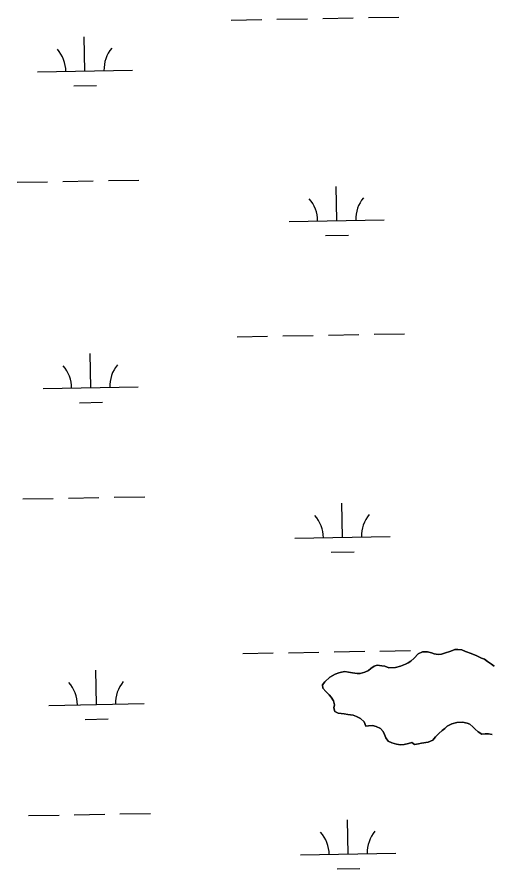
# Model space of a CAD drawing. Extents: x 3925854 to 3964121, y 224593 to 250589.
# Drawn here: x 3959919 to 3960417, y 234754 to 235649 of the extents above; entities that cross this region are included whole.
import ezdxf

# ---------------------------------------------------------------- set-up
doc = ezdxf.new("R2010")
doc.units = 0
doc.layers.add('V-TOPO-SHOR', color=7, linetype='Continuous')
doc.layers.add('V-WETL-SWMP', color=7, linetype='Continuous')

msp = doc.modelspace()

# ---------------------------------------------------------------- linework, layer by layer
at = {"layer": 'V-TOPO-SHOR'}
msp.add_lwpolyline([(3960417.611, 234895.367), (3960413.728, 234896.01), (3960410.136, 234896.051), (3960406.542, 234895.791), (3960402.974, 234897.927), (3960399.716, 234900.956), (3960397.351, 234903.377), (3960394.088, 234906.109), (3960391.106, 234907.038), (3960386.332, 234908.29), (3960380.344, 234908.058), (3960375.234, 234906.32), (3960370.419, 234903.981), (3960367.7, 234901.617), (3960364.984, 234899.553), (3960361.355, 234896.301), (3960358.023, 234892.747), (3960355.289, 234889.186), (3960350.177, 234887.148), (3960343.283, 234886.329), (3960340.281, 234885.465), (3960336.085, 234884.914), (3960333.113, 234886.743), (3960329.511, 234885.887), (3960325.009, 234884.74), (3960321.116, 234884.484), (3960316.932, 234885.131), (3960312.162, 234886.679), (3960308.287, 234888.221), (3960305.934, 234891.838), (3960304.478, 234895.447), (3960303.016, 234898.455), (3960300.355, 234901.478), (3960295.592, 234903.629), (3960291.713, 234904.571), (3960287.817, 234904.315), (3960284.821, 234904.048), (3960283.076, 234908.558), (3960279.226, 234912.193), (3960275.058, 234914.036), (3960271.485, 234915.572), (3960266.104, 234916.232), (3960262.219, 234916.875), (3960255.946, 234917.844), (3960252.373, 234919.38), (3960251.22, 234923.283), (3960251.854, 234926.568), (3960251.005, 234930.769), (3960248.35, 234934.392), (3960246.284, 234936.808), (3960242.733, 234940.439), (3960239.782, 234944.064), (3960239.218, 234947.364), (3960241.649, 234950.628), (3960247.091, 234955.357), (3960252.516, 234958.587), (3960256.422, 234960.039), (3960259.426, 234960.903), (3960262.723, 234961.464), (3960266.606, 234960.823), (3960270.786, 234959.877), (3960275.867, 234959.221), (3960278.864, 234959.486), (3960283.664, 234960.628), (3960287.576, 234962.382), (3960289.992, 234964.45), (3960293.615, 234967.1), (3960296.917, 234967.962), (3960301.699, 234967.309), (3960304.687, 234966.975), (3960309.16, 234965.429), (3960316.047, 234965.65), (3960321.151, 234967.09), (3960326.559, 234969.124), (3960329.271, 234970.59), (3960331.985, 234972.355), (3960335.614, 234975.605), (3960339.853, 234980.048), (3960344.365, 234982.091), (3960349.753, 234982.03), (3960353.632, 234981.09), (3960356.612, 234979.859), (3960360.794, 234979.212), (3960364.392, 234979.771), (3960367.394, 234980.635), (3960374.005, 234982.954), (3960378.212, 234984.404), (3960381.507, 234984.666), (3960385.693, 234984.32), (3960389.564, 234982.479), (3960395.526, 234980.318), (3960401.483, 234977.854), (3960406.245, 234975.407), (3960409.526, 234974.473), (3960412.491, 234972.044), (3960416.95, 234969.3), (3960419.621, 234967.176)], dxfattribs=at)
at = {"layer": 'V-WETL-SWMP'}
for p, q in [((3960143.558, 235645.582), (3960175.553, 235646.164)), ((3960191.55, 235646.455), (3960223.545, 235647.037)), ((3960239.542, 235647.328), (3960271.537, 235647.909)), ((3960287.535, 235648.2), (3960319.529, 235648.782)), ((3959989.914, 235592.038), (3959989.26, 235628.032)), ((3959939.923, 235591.129), (3960039.906, 235592.947)), ((3959978.197, 235576.392), (3960002.193, 235576.828)), ((3959918.617, 235475.291), (3959950.612, 235475.873)), ((3959966.609, 235476.163), (3959998.604, 235476.745)), ((3960014.601, 235477.036), (3960046.596, 235477.618)), ((3960254.25, 235434.956), (3960253.595, 235470.95)), ((3960204.258, 235434.047), (3960304.242, 235435.865)), ((3960242.532, 235419.309), (3960266.528, 235419.746)), ((3960149.606, 235312.962), (3960181.601, 235313.544)), ((3960197.598, 235313.835), (3960229.593, 235314.417)), ((3960245.591, 235314.708), (3960277.585, 235315.289)), ((3960293.583, 235315.58), (3960325.577, 235316.162)), ((3959995.962, 235259.418), (3959995.308, 235295.412)), ((3959945.971, 235258.509), (3960045.954, 235260.327)), ((3959984.245, 235243.772), (3960008.241, 235244.208)), ((3959924.665, 235142.671), (3959956.66, 235143.253)), ((3959972.657, 235143.543), (3960004.652, 235144.125)), ((3960020.649, 235144.416), (3960052.644, 235144.998)), ((3960260.298, 235102.336), (3960259.643, 235138.33)), ((3960210.306, 235101.427), (3960310.29, 235103.245)), ((3960248.58, 235086.689), (3960272.576, 235087.126)), ((3960155.654, 234980.342), (3960187.649, 234980.924)), ((3960203.646, 234981.215), (3960235.641, 234981.797)), ((3960251.639, 234982.088), (3960283.633, 234982.669)), ((3960299.631, 234982.96), (3960331.625, 234983.542)), ((3960339.853, 234980.048), (3960335.613, 234975.606)), ((3960344.365, 234982.092), (3960339.853, 234980.048)), ((3960349.752, 234982.031), (3960344.365, 234982.092)), ((3960353.632, 234981.089), (3960349.752, 234982.031)), ((3960356.611, 234979.859), (3960353.632, 234981.089)), ((3960360.794, 234979.213), (3960356.611, 234979.859)), ((3960364.392, 234979.771), (3960360.794, 234979.213)), ((3960367.395, 234980.635), (3960364.392, 234979.771)), ((3960374.006, 234982.954), (3960367.395, 234980.635)), ((3960378.212, 234984.403), (3960374.006, 234982.954)), ((3960381.507, 234984.665), (3960378.212, 234984.403)), ((3960385.694, 234984.319), (3960381.507, 234984.665)), ((3960389.564, 234982.479), (3960385.694, 234984.319)), ((3960395.525, 234980.317), (3960389.564, 234982.479)), ((3960401.483, 234977.855), (3960395.525, 234980.317)), ((3960329.271, 234970.59), (3960326.56, 234969.124)), ((3960331.984, 234972.355), (3960329.271, 234970.59)), ((3960335.613, 234975.606), (3960331.984, 234972.355)), ((3960406.244, 234975.407), (3960401.483, 234977.855)), ((3960409.526, 234974.472), (3960406.244, 234975.407)), ((3960412.492, 234972.044), (3960409.526, 234974.472)), ((3960416.95, 234969.3), (3960412.492, 234972.044)), ((3960002.01, 234926.798), (3960001.356, 234962.792)), ((3960259.425, 234960.903), (3960256.422, 234960.039)), ((3960262.724, 234961.464), (3960259.425, 234960.903)), ((3960266.607, 234960.822), (3960262.724, 234961.464)), ((3960270.787, 234959.877), (3960266.607, 234960.822)), ((3960283.665, 234960.629), (3960278.863, 234959.486)), ((3960287.576, 234962.381), (3960283.665, 234960.629)), ((3960289.993, 234964.449), (3960287.576, 234962.381)), ((3960293.615, 234967.101), (3960289.993, 234964.449)), ((3960296.917, 234967.962), (3960293.615, 234967.101)), ((3960301.698, 234967.309), (3960296.917, 234967.962)), ((3960304.687, 234966.976), (3960301.698, 234967.309)), ((3960309.159, 234965.429), (3960304.687, 234966.976)), ((3960316.046, 234965.651), (3960309.159, 234965.429)), ((3960321.15, 234967.09), (3960316.046, 234965.651)), ((3960326.56, 234969.124), (3960321.15, 234967.09)), ((3960419.62, 234967.175), (3960416.95, 234969.3)), ((3960247.091, 234955.356), (3960241.65, 234950.628)), ((3960252.515, 234958.587), (3960247.091, 234955.356)), ((3960256.422, 234960.039), (3960252.515, 234958.587)), ((3960275.867, 234959.221), (3960270.787, 234959.877)), ((3960278.863, 234959.486), (3960275.867, 234959.221)), ((3960241.65, 234950.628), (3960239.219, 234947.363)), ((3960239.219, 234947.363), (3960239.781, 234944.065)), ((3960239.781, 234944.065), (3960242.733, 234940.44)), ((3960242.733, 234940.44), (3960246.283, 234936.808)), ((3960246.283, 234936.808), (3960248.351, 234934.391)), ((3960248.351, 234934.391), (3960251.004, 234930.769)), ((3959952.019, 234925.889), (3960052.002, 234927.707)), ((3960251.004, 234930.769), (3960251.854, 234926.569)), ((3960251.854, 234926.569), (3960251.219, 234923.284)), ((3960251.219, 234923.284), (3960252.372, 234919.38)), ((3960252.372, 234919.38), (3960255.946, 234917.843)), ((3960255.946, 234917.843), (3960262.22, 234916.875)), ((3960262.22, 234916.875), (3960266.104, 234916.232)), ((3960266.104, 234916.232), (3960271.484, 234915.573)), ((3959990.293, 234911.152), (3960014.289, 234911.588)), ((3960271.484, 234915.573), (3960275.058, 234914.036)), ((3960275.058, 234914.036), (3960279.227, 234912.193)), ((3960279.227, 234912.193), (3960283.077, 234908.558)), ((3960283.077, 234908.558), (3960284.822, 234904.049)), ((3960375.235, 234906.32), (3960380.343, 234908.059)), ((3960380.343, 234908.059), (3960386.332, 234908.29)), ((3960386.332, 234908.29), (3960391.106, 234907.039)), ((3960391.106, 234907.039), (3960394.089, 234906.108)), ((3960284.822, 234904.049), (3960287.818, 234904.314)), ((3960287.818, 234904.314), (3960291.712, 234904.57)), ((3960291.712, 234904.57), (3960295.592, 234903.628)), ((3960295.592, 234903.628), (3960300.356, 234901.479)), ((3960300.356, 234901.479), (3960303.016, 234898.456)), ((3960303.016, 234898.456), (3960304.478, 234895.447)), ((3960361.355, 234896.301), (3960364.983, 234899.552)), ((3960364.983, 234899.552), (3960367.7, 234901.617)), ((3960367.7, 234901.617), (3960370.42, 234903.98)), ((3960370.42, 234903.98), (3960375.235, 234906.32)), ((3960394.089, 234906.108), (3960397.35, 234903.377)), ((3960397.35, 234903.377), (3960399.717, 234900.956)), ((3960399.717, 234900.956), (3960402.975, 234897.926)), ((3960402.975, 234897.926), (3960406.543, 234895.791)), ((3960304.478, 234895.447), (3960305.934, 234891.839)), ((3960305.934, 234891.839), (3960308.288, 234888.221)), ((3960350.177, 234887.149), (3960355.288, 234889.186)), ((3960355.288, 234889.186), (3960358.022, 234892.747)), ((3960358.022, 234892.747), (3960361.355, 234896.301)), ((3960406.543, 234895.791), (3960410.137, 234896.05)), ((3960410.137, 234896.05), (3960413.728, 234896.009)), ((3960413.728, 234896.009), (3960417.612, 234895.367)), ((3960308.288, 234888.221), (3960312.161, 234886.68)), ((3960312.161, 234886.68), (3960316.932, 234885.13)), ((3960316.932, 234885.13), (3960321.115, 234884.484)), ((3960321.115, 234884.484), (3960325.009, 234884.74)), ((3960325.009, 234884.74), (3960329.511, 234885.886)), ((3960329.511, 234885.886), (3960333.113, 234886.743)), ((3960333.113, 234886.743), (3960336.085, 234884.914)), ((3960336.085, 234884.914), (3960340.281, 234885.465)), ((3960340.281, 234885.465), (3960343.284, 234886.329)), ((3960343.284, 234886.329), (3960350.177, 234887.149)), ((3959930.713, 234810.051), (3959962.708, 234810.633)), ((3959978.705, 234810.923), (3960010.7, 234811.505)), ((3960026.697, 234811.796), (3960058.692, 234812.378)), ((3960266.346, 234769.716), (3960265.691, 234805.71)), ((3960216.354, 234768.807), (3960316.338, 234770.625)), ((3960254.628, 234754.069), (3960278.624, 234754.506))]:
    msp.add_line(p, q, dxfattribs=at)
for centre, start, end in [((3959934.672, 235591.509), 0.269879, 41.813537), ((3960045.14, 235593.517), 140.269876, 181.813534), ((3960199.007, 235434.426), 0.269879, 41.813537), ((3960309.475, 235436.435), 140.269876, 181.813534), ((3960051.188, 235260.897), 140.269876, 181.813534), ((3959940.72, 235258.889), 0.269879, 41.813537), ((3960205.055, 235101.806), 0.269879, 41.813537), ((3960315.523, 235103.815), 140.269876, 181.813534), ((3959946.768, 234926.269), 0.269879, 41.813537), ((3960057.236, 234928.277), 140.269876, 181.813534), ((3960211.103, 234769.186), 0.269879, 41.813537), ((3960321.571, 234771.195), 140.269876, 181.813534)]:
    msp.add_arc(centre, 35.246, start, end, dxfattribs=at)

doc.saveas('drawing.dxf')
